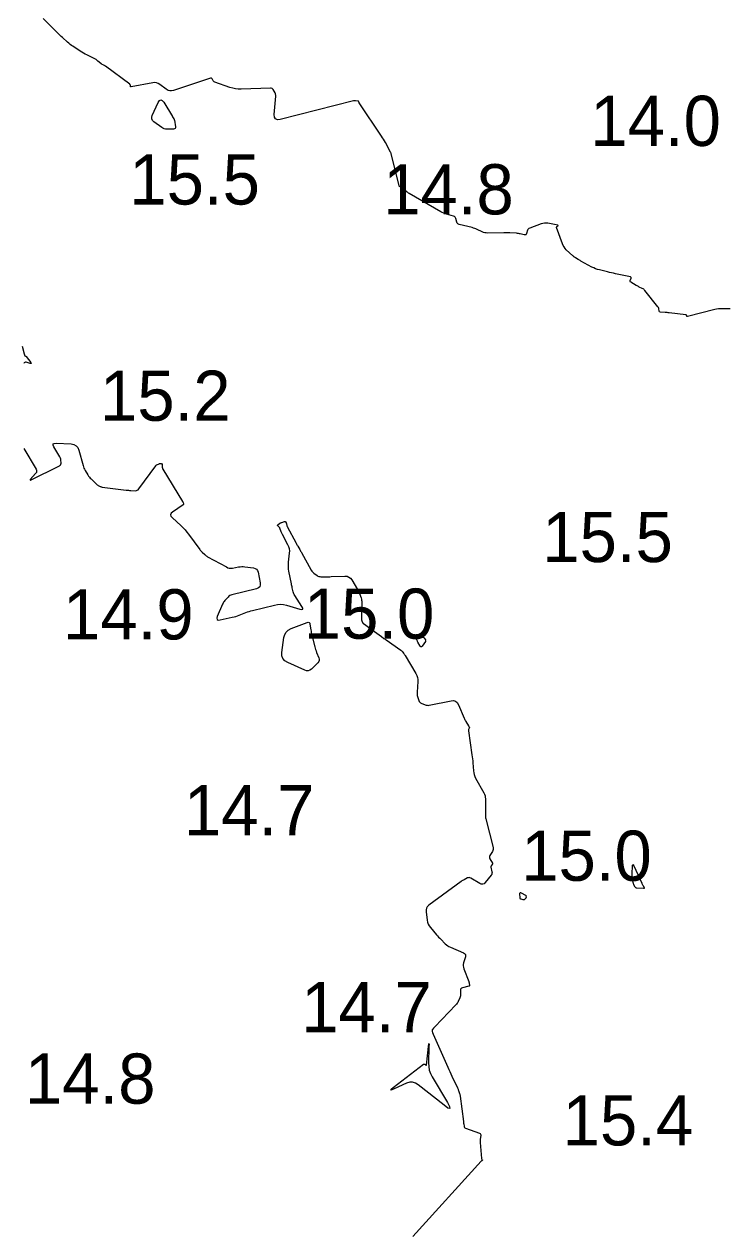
# Model space of a CAD drawing. Extents: x 1023796 to 1112670, y 656573 to 837340.
# Drawn here: x 1101375.4 to 1101445.5, y 687767.2 to 687887.5 of the extents above; entities that cross this region are included whole.
import ezdxf

# ---------------------------------------------------------------- set-up
doc = ezdxf.new("R2010")
doc.units = 0
doc.layers.add('V-CHAN-CONT-15FT', color=7, linetype='Continuous')
doc.layers.add('V-TOPO-SOUN', color=7, linetype='Continuous')

msp = doc.modelspace()

# ---------------------------------------------------------------- linework, layer by layer
at = {"layer": 'V-CHAN-CONT-15FT'}
for points in [[(1101445.7, 687859.1), (1101444.93, 687859.12), (1101444.74, 687859.12), (1101444.55, 687859.11), (1101444.36, 687859.08), (1101444.17, 687859.04), (1101441.45, 687858.35), (1101441.43, 687858.35), (1101441.41, 687858.35), (1101441.39, 687858.36), (1101441.38, 687858.38), (1101441.35, 687858.47), (1101441.34, 687858.49), (1101441.32, 687858.51), (1101441.3, 687858.52), (1101441.28, 687858.52), (1101439.65, 687858.71), (1101439.55, 687858.72), (1101439.45, 687858.74), (1101439.35, 687858.75), (1101439.25, 687858.75), (1101438.75, 687858.8), (1101438.7, 687858.81), (1101438.66, 687858.83), (1101438.64, 687858.87), (1101438.63, 687858.92), (1101438.6, 687859.13), (1101438.59, 687859.19), (1101438.57, 687859.24), (1101438.54, 687859.28), (1101438.51, 687859.33), (1101437.21, 687860.95), (1101437.16, 687861.01), (1101437.1, 687861.07), (1101437.03, 687861.11), (1101436.96, 687861.15), (1101436.66, 687861.29), (1101436.58, 687861.33), (1101436.51, 687861.37), (1101436.44, 687861.41), (1101436.36, 687861.45), (1101435.82, 687861.76), (1101435.78, 687861.79), (1101435.75, 687861.83), (1101435.75, 687861.88), (1101435.76, 687861.93), (1101435.85, 687862.16), (1101435.86, 687862.21), (1101435.85, 687862.25), (1101435.82, 687862.28), (1101435.77, 687862.29), (1101434.28, 687862.61), (1101434.08, 687862.66), (1101433.88, 687862.7), (1101433.68, 687862.75), (1101433.48, 687862.79), (1101432.69, 687862.99), (1101432.5, 687863.04), (1101432.31, 687863.11), (1101432.12, 687863.19), (1101431.94, 687863.28), (1101430.84, 687863.88), (1101430.77, 687863.92), (1101430.7, 687863.96), (1101430.63, 687864), (1101430.56, 687864.04), (1101430.29, 687864.21), (1101430.22, 687864.25), (1101430.15, 687864.3), (1101430.09, 687864.35), (1101430.03, 687864.4), (1101429.39, 687865.01), (1101429.27, 687865.14), (1101429.17, 687865.28), (1101429.08, 687865.42), (1101429.01, 687865.58), (1101428.42, 687867.21), (1101428.42, 687867.24), (1101428.42, 687867.27), (1101428.43, 687867.29), (1101428.45, 687867.31), (1101428.55, 687867.39), (1101428.57, 687867.41), (1101428.57, 687867.43), (1101428.56, 687867.44), (1101428.53, 687867.45), (1101427.56, 687867.64), (1101427.39, 687867.66), (1101427.22, 687867.66), (1101427.05, 687867.63), (1101426.88, 687867.59), (1101425.74, 687867.17), (1101425.67, 687867.13), (1101425.61, 687867.08), (1101425.56, 687867.02), (1101425.53, 687866.94), (1101425.42, 687866.61), (1101425.39, 687866.54), (1101425.34, 687866.49), (1101425.28, 687866.48), (1101425.2, 687866.48), (1101424.8, 687866.58), (1101424.71, 687866.6), (1101424.61, 687866.61), (1101424.52, 687866.63), (1101424.42, 687866.64), (1101423.75, 687866.68), (1101423.61, 687866.69), (1101423.47, 687866.69), (1101423.32, 687866.69), (1101423.18, 687866.69), (1101421.54, 687866.67), (1101421.4, 687866.68), (1101421.27, 687866.7), (1101421.14, 687866.73), (1101421.01, 687866.79), (1101420.52, 687867.02), (1101420.39, 687867.08), (1101420.27, 687867.13), (1101420.14, 687867.17), (1101420.01, 687867.21), (1101418.73, 687867.52), (1101418.64, 687867.55), (1101418.58, 687867.6), (1101418.53, 687867.66), (1101418.49, 687867.75), (1101418.39, 687868.11), (1101418.36, 687868.19), (1101418.31, 687868.26), (1101418.24, 687868.31), (1101418.16, 687868.35), (1101417.46, 687868.54), (1101417.31, 687868.59), (1101417.17, 687868.64), (1101417.03, 687868.71), (1101416.9, 687868.78), (1101413.74, 687870.6), (1101413.67, 687870.64), (1101413.62, 687870.68), (1101413.56, 687870.73), (1101413.51, 687870.78), (1101413.31, 687871), (1101413.26, 687871.05), (1101413.21, 687871.08), (1101413.16, 687871.12), (1101413.1, 687871.14), (1101412.87, 687871.24), (1101412.82, 687871.27), (1101412.77, 687871.31), (1101412.74, 687871.35), (1101412.72, 687871.41), (1101411.9, 687874.69), (1101411.9, 687874.69), (1101411.9, 687874.7), (1101411.89, 687874.7), (1101411.89, 687874.7), (1101411.88, 687874.72), (1101411.88, 687874.73), (1101411.37, 687875.69), (1101411.28, 687875.85), (1101411.19, 687876.01), (1101411.09, 687876.17), (1101410.99, 687876.32), (1101408.76, 687879.66), (1101408.75, 687879.67), (1101408.75, 687879.69), (1101408.74, 687879.7), (1101408.73, 687879.71), (1101408.71, 687879.77), (1101408.71, 687879.78), (1101408.7, 687879.79), (1101408.69, 687879.79), (1101408.67, 687879.8), (1101408.4, 687879.84), (1101408.35, 687879.84), (1101408.3, 687879.84), (1101408.25, 687879.84), (1101408.2, 687879.83), (1101400.88, 687877.99), (1101400.6, 687877.96), (1101400.41, 687878.04), (1101400.3, 687878.21), (1101400.29, 687878.49), (1101400.44, 687880.31), (1101400.44, 687880.4), (1101400.43, 687880.48), (1101400.41, 687880.57), (1101400.37, 687880.65), (1101400.18, 687880.96), (1101400.13, 687881.03), (1101400.07, 687881.08), (1101399.99, 687881.1), (1101399.91, 687881.11), (1101396.99, 687881), (1101396.71, 687881.01), (1101396.43, 687881.04), (1101396.15, 687881.09), (1101395.88, 687881.18), (1101394.37, 687881.72), (1101394.32, 687881.74), (1101394.28, 687881.77), (1101394.24, 687881.8), (1101394.21, 687881.85), (1101394.09, 687882.03), (1101394.06, 687882.07), (1101394.03, 687882.09), (1101393.98, 687882.1), (1101393.93, 687882.09), (1101390.25, 687880.87), (1101390.06, 687880.83), (1101389.88, 687880.84), (1101389.71, 687880.89), (1101389.54, 687880.99), (1101388.9, 687881.48), (1101388.73, 687881.58), (1101388.56, 687881.64), (1101388.38, 687881.66), (1101388.18, 687881.64), (1101386.05, 687881.23), (1101386.02, 687881.23), (1101386, 687881.23), (1101385.98, 687881.25), (1101385.98, 687881.28), (1101385.96, 687881.4), (1101385.95, 687881.43), (1101385.94, 687881.45), (1101385.92, 687881.47), (1101385.9, 687881.49), (1101383.47, 687883.31), (1101383.43, 687883.33), (1101383.39, 687883.36), (1101383.36, 687883.38), (1101383.32, 687883.4), (1101383.16, 687883.47), (1101383.12, 687883.49), (1101383.08, 687883.52), (1101383.05, 687883.54), (1101383.01, 687883.57), (1101382.73, 687883.81), (1101382.66, 687883.86), (1101382.6, 687883.91), (1101382.54, 687883.95), (1101382.47, 687883.99), (1101381.62, 687884.43), (1101381.45, 687884.51), (1101381.29, 687884.6), (1101381.13, 687884.7), (1101380.97, 687884.8), (1101380.22, 687885.28), (1101380.08, 687885.37), (1101379.95, 687885.47), (1101379.82, 687885.58), (1101379.69, 687885.69), (1101379.2, 687886.14), (1101379.07, 687886.26), (1101378.95, 687886.37), (1101378.83, 687886.49), (1101378.71, 687886.61), (1101377.26, 687888.04)], [(1101375.18, 687855.4), (1101375.38, 687854.64), (1101375.39, 687854.62), (1101375.39, 687854.6), (1101375.4, 687854.58), (1101375.4, 687854.56), (1101375.42, 687854.48), (1101375.43, 687854.46), (1101375.43, 687854.45), (1101375.44, 687854.44), (1101375.46, 687854.43), (1101375.52, 687854.4), (1101375.53, 687854.4), (1101375.55, 687854.39), (1101375.56, 687854.38), (1101375.57, 687854.36), (1101376.03, 687853.77), (1101376.07, 687853.71), (1101376.07, 687853.67), (1101376.04, 687853.66), (1101375.96, 687853.68), (1101375.59, 687853.79), (1101375.51, 687853.8), (1101375.44, 687853.78), (1101375.39, 687853.74), (1101375.35, 687853.66)], [(1101375.33, 687845.19), (1101376.56, 687843.14), (1101376.61, 687843.03), (1101376.62, 687842.91), (1101376.59, 687842.8), (1101376.52, 687842.7), (1101375.97, 687842.1), (1101375.97, 687842.09), (1101375.96, 687842.08), (1101375.96, 687842.08), (1101375.97, 687842.07), (1101375.99, 687842.04), (1101375.99, 687842.03), (1101376, 687842.03), (1101376, 687842.03), (1101376.01, 687842.03), (1101378.91, 687843.48), (1101378.97, 687843.53), (1101379.02, 687843.58), (1101379.04, 687843.65), (1101379.05, 687843.73), (1101379.03, 687844.06), (1101379.02, 687844.14), (1101379.01, 687844.22), (1101378.98, 687844.3), (1101378.94, 687844.37), (1101378.34, 687845.37), (1101378.27, 687845.53), (1101378.28, 687845.65), (1101378.37, 687845.71), (1101378.55, 687845.73), (1101380.05, 687845.66), (1101380.33, 687845.61), (1101380.55, 687845.48), (1101380.72, 687845.29), (1101380.83, 687845.03), (1101381.25, 687843.49), (1101381.29, 687843.36), (1101381.33, 687843.24), (1101381.39, 687843.13), (1101381.45, 687843.01), (1101381.73, 687842.56), (1101381.8, 687842.45), (1101381.88, 687842.35), (1101381.96, 687842.25), (1101382.05, 687842.16), (1101382.58, 687841.64), (1101382.62, 687841.6), (1101382.66, 687841.57), (1101382.71, 687841.54), (1101382.75, 687841.52), (1101382.94, 687841.42), (1101382.99, 687841.4), (1101383.04, 687841.38), (1101383.09, 687841.37), (1101383.14, 687841.36), (1101385.54, 687841.06), (1101385.65, 687841.04), (1101385.76, 687841.03), (1101385.88, 687841.02), (1101385.99, 687841.02), (1101386.45, 687840.99), (1101386.56, 687841), (1101386.65, 687841.03), (1101386.74, 687841.09), (1101386.81, 687841.17), (1101388.48, 687843.48), (1101388.51, 687843.51), (1101388.54, 687843.54), (1101388.57, 687843.56), (1101388.61, 687843.58), (1101388.81, 687843.67), (1101388.83, 687843.68), (1101388.85, 687843.69), (1101388.87, 687843.69), (1101388.9, 687843.7), (1101388.99, 687843.72), (1101389.01, 687843.72), (1101389.03, 687843.71), (1101389.04, 687843.7), (1101389.05, 687843.69), (1101389.11, 687843.59), (1101389.13, 687843.56), (1101389.14, 687843.54), (1101389.14, 687843.51), (1101389.14, 687843.48), (1101389.14, 687843.3), (1101389.15, 687843.26), (1101389.16, 687843.22), (1101389.17, 687843.18), (1101389.19, 687843.14), (1101391.15, 687839.93), (1101391.17, 687839.9), (1101391.18, 687839.87), (1101391.2, 687839.84), (1101391.21, 687839.81), (1101391.24, 687839.69), (1101391.25, 687839.66), (1101391.24, 687839.63), (1101391.23, 687839.61), (1101391.21, 687839.59), (1101390.16, 687838.87), (1101390.02, 687838.74), (1101389.97, 687838.6), (1101390, 687838.46), (1101390.12, 687838.31), (1101391.02, 687837.48), (1101391.22, 687837.28), (1101391.41, 687837.08), (1101391.59, 687836.87), (1101391.76, 687836.65), (1101392.87, 687835.13), (1101392.92, 687835.06), (1101392.98, 687834.99), (1101393.04, 687834.93), (1101393.1, 687834.87), (1101393.36, 687834.62), (1101393.43, 687834.56), (1101393.5, 687834.51), (1101393.57, 687834.46), (1101393.65, 687834.41), (1101395.53, 687833.39), (1101395.67, 687833.32), (1101395.81, 687833.29), (1101395.96, 687833.27), (1101396.12, 687833.29), (1101396.74, 687833.4), (1101396.89, 687833.42), (1101397.05, 687833.43), (1101397.21, 687833.43), (1101397.36, 687833.41), (1101398.22, 687833.3), (1101398.39, 687833.25), (1101398.53, 687833.16), (1101398.63, 687833.03), (1101398.68, 687832.86), (1101398.89, 687831.82), (1101398.9, 687831.6), (1101398.84, 687831.43), (1101398.71, 687831.3), (1101398.51, 687831.22), (1101396.07, 687830.62), (1101395.96, 687830.59), (1101395.86, 687830.54), (1101395.77, 687830.47), (1101395.69, 687830.39), (1101395.38, 687830.05), (1101395.31, 687829.96), (1101395.25, 687829.87), (1101395.19, 687829.77), (1101395.14, 687829.67), (1101394.62, 687828.47), (1101394.56, 687828.28), (1101394.59, 687828.15), (1101394.71, 687828.1), (1101394.91, 687828.12), (1101396.11, 687828.38), (1101396.29, 687828.42), (1101396.46, 687828.47), (1101396.62, 687828.53), (1101396.79, 687828.59), (1101397.45, 687828.85), (1101397.61, 687828.91), (1101397.78, 687828.97), (1101397.95, 687829.02), (1101398.12, 687829.06), (1101400.3, 687829.6), (1101400.6, 687829.65), (1101400.91, 687829.67), (1101401.21, 687829.64), (1101401.51, 687829.57), (1101402.83, 687829.18), (1101403.03, 687829.14), (1101403.13, 687829.18), (1101403.13, 687829.28), (1101403.04, 687829.46), (1101402.35, 687830.55), (1101402.29, 687830.64), (1101402.25, 687830.73), (1101402.22, 687830.82), (1101402.19, 687830.92), (1101402.09, 687831.31), (1101402.07, 687831.41), (1101402.05, 687831.51), (1101402.02, 687831.6), (1101402, 687831.7), (1101401.76, 687832.97), (1101401.72, 687833.19), (1101401.71, 687833.42), (1101401.7, 687833.64), (1101401.72, 687833.86), (1101401.82, 687834.77), (1101401.83, 687834.99), (1101401.8, 687835.2), (1101401.75, 687835.4), (1101401.66, 687835.6), (1101401.11, 687836.63), (1101401.07, 687836.7), (1101401.04, 687836.76), (1101401.01, 687836.84), (1101400.98, 687836.91), (1101400.85, 687837.26), (1101400.84, 687837.3), (1101400.82, 687837.33), (1101400.79, 687837.36), (1101400.76, 687837.39), (1101400.64, 687837.5), (1101400.61, 687837.52), (1101400.61, 687837.55), (1101400.62, 687837.57), (1101400.64, 687837.6), (1101400.85, 687837.75), (1101400.9, 687837.78), (1101400.95, 687837.8), (1101401, 687837.83), (1101401.05, 687837.84), (1101401.32, 687837.92), (1101401.34, 687837.92), (1101401.37, 687837.92), (1101401.39, 687837.91), (1101401.4, 687837.89), (1101401.47, 687837.79), (1101401.48, 687837.76), (1101401.49, 687837.74), (1101401.5, 687837.71), (1101401.51, 687837.68), (1101401.54, 687837.54), (1101401.54, 687837.51), (1101401.55, 687837.48), (1101401.57, 687837.44), (1101401.58, 687837.41), (1101402.46, 687835.77), (1101402.51, 687835.69), (1101402.55, 687835.61), (1101402.6, 687835.53), (1101402.64, 687835.45), (1101402.83, 687835.14), (1101402.87, 687835.06), (1101402.92, 687834.98), (1101402.96, 687834.9), (1101403.01, 687834.82), (1101403.97, 687833.07), (1101404.03, 687832.99), (1101404.09, 687832.91), (1101404.16, 687832.84), (1101404.23, 687832.78), (1101404.56, 687832.54), (1101404.64, 687832.49), (1101404.73, 687832.45), (1101404.82, 687832.43), (1101404.92, 687832.42), (1101405.47, 687832.42), (1101405.59, 687832.42), (1101405.72, 687832.42), (1101405.84, 687832.42), (1101405.97, 687832.43), (1101407.32, 687832.48), (1101407.54, 687832.46), (1101407.72, 687832.39), (1101407.88, 687832.28), (1101408.01, 687832.11), (1101408.6, 687831.15), (1101408.65, 687831.05), (1101408.7, 687830.95), (1101408.75, 687830.85), (1101408.79, 687830.74), (1101408.94, 687830.31), (1101408.98, 687830.2), (1101409, 687830.09), (1101409.01, 687829.98), (1101409.02, 687829.87), (1101408.99, 687828.17), (1101409, 687828.13), (1101409, 687828.09), (1101409.01, 687828.05), (1101409.03, 687828.01), (1101409.09, 687827.87), (1101409.11, 687827.83), (1101409.13, 687827.8), (1101409.16, 687827.77), (1101409.19, 687827.75), (1101410.51, 687826.78), (1101410.74, 687826.62), (1101410.98, 687826.45), (1101411.21, 687826.28), (1101411.44, 687826.12), (1101412.89, 687825.11), (1101412.93, 687825.07), (1101412.98, 687825.03), (1101413.02, 687824.99), (1101413.06, 687824.94), (1101413.2, 687824.76), (1101413.23, 687824.71), (1101413.27, 687824.66), (1101413.3, 687824.61), (1101413.33, 687824.56), (1101414.4, 687822.77), (1101414.49, 687822.58), (1101414.55, 687822.39), (1101414.58, 687822.19), (1101414.59, 687821.98), (1101414.52, 687820.92), (1101414.52, 687820.81), (1101414.52, 687820.71), (1101414.54, 687820.6), (1101414.57, 687820.5), (1101414.69, 687820.09), (1101414.73, 687820), (1101414.78, 687819.92), (1101414.86, 687819.86), (1101414.94, 687819.81), (1101415.32, 687819.65), (1101415.42, 687819.62), (1101415.51, 687819.61), (1101415.61, 687819.6), (1101415.71, 687819.62), (1101417.91, 687820.06), (1101418.15, 687820.07), (1101418.36, 687820.01), (1101418.52, 687819.88), (1101418.65, 687819.67), (1101419.21, 687818.34), (1101419.25, 687818.25), (1101419.29, 687818.17), (1101419.34, 687818.09), (1101419.38, 687818), (1101419.65, 687817.55), (1101419.66, 687817.54), (1101419.67, 687817.52), (1101419.68, 687817.51), (1101419.69, 687817.49), (1101419.72, 687817.44), (1101419.73, 687817.42), (1101419.74, 687817.41), (1101419.73, 687817.39), (1101419.73, 687817.38), (1101419.65, 687817.2), (1101419.64, 687817.16), (1101419.63, 687817.13), (1101419.63, 687817.09), (1101419.63, 687817.05), (1101419.99, 687814.67), (1101420.02, 687814.47), (1101420.04, 687814.27), (1101420.06, 687814.08), (1101420.08, 687813.88), (1101420.13, 687813.08), (1101420.16, 687812.89), (1101420.2, 687812.7), (1101420.27, 687812.52), (1101420.35, 687812.34), (1101421.17, 687810.9), (1101421.24, 687810.76), (1101421.29, 687810.6), (1101421.32, 687810.44), (1101421.33, 687810.28), (1101421.34, 687809.47), (1101421.34, 687809.37), (1101421.34, 687809.27), (1101421.34, 687809.17), (1101421.33, 687809.08), (1101421.33, 687808.69), (1101421.33, 687808.59), (1101421.33, 687808.5), (1101421.35, 687808.4), (1101421.37, 687808.31), (1101422.09, 687805.44), (1101422.11, 687805.34), (1101422.11, 687805.23), (1101422.08, 687805.13), (1101422.03, 687805.04), (1101421.77, 687804.63), (1101421.73, 687804.55), (1101421.72, 687804.47), (1101421.73, 687804.39), (1101421.77, 687804.31), (1101422.02, 687803.89), (1101422.03, 687803.86), (1101422.04, 687803.82), (1101422.03, 687803.79), (1101422.01, 687803.75), (1101421.91, 687803.62), (1101421.89, 687803.58), (1101421.87, 687803.54), (1101421.87, 687803.51), (1101421.88, 687803.47), (1101421.98, 687803.01), (1101421.99, 687802.93), (1101421.98, 687802.84), (1101421.96, 687802.76), (1101421.91, 687802.69), (1101421.32, 687801.94), (1101421.2, 687801.83), (1101421.06, 687801.77), (1101420.92, 687801.78), (1101420.76, 687801.84), (1101419.86, 687802.39), (1101419.78, 687802.43), (1101419.7, 687802.44), (1101419.62, 687802.43), (1101419.54, 687802.4), (1101419.22, 687802.23), (1101419.14, 687802.19), (1101419.06, 687802.14), (1101418.99, 687802.1), (1101418.91, 687802.04), (1101415.69, 687799.68), (1101415.54, 687799.54), (1101415.45, 687799.39), (1101415.41, 687799.22), (1101415.41, 687799.02), (1101415.53, 687798.19), (1101415.57, 687797.99), (1101415.64, 687797.81), (1101415.73, 687797.63), (1101415.86, 687797.46), (1101416.47, 687796.75), (1101416.57, 687796.63), (1101416.67, 687796.51), (1101416.78, 687796.4), (1101416.89, 687796.29), (1101417.33, 687795.84), (1101417.45, 687795.73), (1101417.57, 687795.64), (1101417.7, 687795.56), (1101417.84, 687795.49), (1101419.14, 687794.95), (1101419.26, 687794.88), (1101419.33, 687794.79), (1101419.36, 687794.67), (1101419.34, 687794.53), (1101419.15, 687793.94), (1101419.12, 687793.79), (1101419.11, 687793.64), (1101419.13, 687793.5), (1101419.18, 687793.35), (1101419.68, 687792.07), (1101419.69, 687792.03), (1101419.7, 687791.99), (1101419.71, 687791.95), (1101419.72, 687791.9), (1101419.74, 687791.73), (1101419.74, 687791.69), (1101419.73, 687791.66), (1101419.7, 687791.63), (1101419.67, 687791.62), (1101419.04, 687791.46), (1101418.95, 687791.43), (1101418.9, 687791.38), (1101418.86, 687791.31), (1101418.85, 687791.22), (1101418.86, 687790.83), (1101418.86, 687790.73), (1101418.85, 687790.64), (1101418.82, 687790.55), (1101418.79, 687790.46), (1101418.61, 687790.09), (1101418.57, 687790), (1101418.51, 687789.91), (1101418.45, 687789.84), (1101418.39, 687789.76), (1101416.28, 687787.56), (1101416.25, 687787.53), (1101416.22, 687787.5), (1101416.19, 687787.47), (1101416.16, 687787.43), (1101416.06, 687787.29), (1101416.04, 687787.26), (1101416.02, 687787.22), (1101416.02, 687787.18), (1101416.03, 687787.14), (1101416.07, 687786.98), (1101416.08, 687786.94), (1101416.09, 687786.9), (1101416.11, 687786.86), (1101416.12, 687786.82), (1101417.59, 687783.54), (1101417.69, 687783.32), (1101417.79, 687783.1), (1101417.89, 687782.88), (1101417.99, 687782.66), (1101418.54, 687781.48), (1101418.57, 687781.41), (1101418.6, 687781.35), (1101418.63, 687781.28), (1101418.65, 687781.21), (1101418.75, 687780.94), (1101418.77, 687780.87), (1101418.79, 687780.8), (1101418.81, 687780.73), (1101418.82, 687780.66), (1101419.13, 687778.13), (1101419.14, 687778.07), (1101419.15, 687778.01), (1101419.16, 687777.95), (1101419.17, 687777.89), (1101419.21, 687777.65), (1101419.22, 687777.59), (1101419.25, 687777.54), (1101419.29, 687777.51), (1101419.34, 687777.48), (1101420.73, 687776.97), (1101420.8, 687776.94), (1101420.85, 687776.88), (1101420.88, 687776.82), (1101420.87, 687776.74), (1101420.82, 687776.38), (1101420.81, 687776.29), (1101420.81, 687776.2), (1101420.81, 687776.11), (1101420.81, 687776.03), (1101420.94, 687774.44), (1101420.95, 687774.42), (1101420.95, 687774.4), (1101420.96, 687774.39), (1101420.97, 687774.37), (1101421.02, 687774.31), (1101421.03, 687774.3), (1101421.03, 687774.29), (1101421.03, 687774.28), (1101421.02, 687774.26), (1101420.96, 687774.22), (1101420.95, 687774.21), (1101420.94, 687774.2), (1101420.93, 687774.19), (1101420.91, 687774.17), (1101414.11, 687766.67)]]:
    msp.add_lwpolyline(points, dxfattribs=at)
for points in [[(1101390.32, 687877.98), (1101390.33, 687877.95), (1101390.34, 687877.92), (1101390.45, 687877.26), (1101390.45, 687877.16), (1101390.42, 687877.08), (1101390.35, 687877.04), (1101390.24, 687877.02), (1101389.61, 687877.02), (1101389.47, 687877.03), (1101389.33, 687877.06), (1101389.2, 687877.12), (1101389.08, 687877.19), (1101388.31, 687877.76), (1101388.17, 687877.9), (1101388.1, 687878.05), (1101388.09, 687878.21), (1101388.14, 687878.39), (1101388.73, 687879.67), (1101388.86, 687879.87), (1101388.99, 687879.94), (1101389.13, 687879.88), (1101389.28, 687879.7), (1101390.15, 687878.27), (1101390.17, 687878.24), (1101390.19, 687878.22), (1101390.2, 687878.19), (1101390.22, 687878.16), (1101390.29, 687878.04), (1101390.31, 687878.01)], [(1101404.41, 687825.16), (1101404.46, 687825.02), (1101404.51, 687824.88), (1101404.74, 687824.33), (1101404.77, 687824.2), (1101404.77, 687824.08), (1101404.72, 687823.96), (1101404.64, 687823.85), (1101403.99, 687823.22), (1101403.84, 687823.1), (1101403.68, 687823.05), (1101403.51, 687823.05), (1101403.34, 687823.1), (1101401.63, 687823.87), (1101401.34, 687824.04), (1101401.16, 687824.26), (1101401.06, 687824.54), (1101401.06, 687824.87), (1101401.26, 687826.36), (1101401.34, 687826.66), (1101401.48, 687826.91), (1101401.69, 687827.11), (1101401.97, 687827.25), (1101403.56, 687827.86), (1101403.67, 687827.88), (1101403.76, 687827.86), (1101403.82, 687827.8), (1101403.85, 687827.68), (1101403.93, 687827.13), (1101403.96, 687827), (1101403.98, 687826.86), (1101404.01, 687826.73), (1101404.04, 687826.59), (1101404.33, 687825.44), (1101404.36, 687825.3)], [(1101414.86, 687826.49), (1101414.91, 687826.48), (1101414.95, 687826.46), (1101415.15, 687826.38), (1101415.19, 687826.36), (1101415.22, 687826.34), (1101415.25, 687826.31), (1101415.27, 687826.28), (1101415.36, 687826.13), (1101415.37, 687826.09), (1101415.38, 687826.05), (1101415.37, 687826.02), (1101415.35, 687825.98), (1101415.04, 687825.5), (1101414.99, 687825.44), (1101414.94, 687825.42), (1101414.89, 687825.44), (1101414.84, 687825.5), (1101414.6, 687825.91), (1101414.57, 687825.96), (1101414.55, 687826), (1101414.53, 687826.05), (1101414.5, 687826.11), (1101414.42, 687826.31), (1101414.41, 687826.36), (1101414.42, 687826.39), (1101414.44, 687826.42), (1101414.49, 687826.43), (1101414.76, 687826.48), (1101414.81, 687826.49)], [(1101436.95, 687801.79), (1101436.98, 687801.73), (1101437.01, 687801.68), (1101437.14, 687801.46), (1101437.16, 687801.41), (1101437.16, 687801.38), (1101437.13, 687801.36), (1101437.08, 687801.35), (1101436.43, 687801.39), (1101436.38, 687801.4), (1101436.33, 687801.42), (1101436.29, 687801.46), (1101436.25, 687801.5), (1101436.13, 687801.71), (1101436.11, 687801.76), (1101436.08, 687801.81), (1101436.07, 687801.87), (1101436.05, 687801.93), (1101435.97, 687802.43), (1101435.95, 687802.53), (1101435.95, 687802.64), (1101435.94, 687802.74), (1101435.94, 687802.85), (1101435.97, 687803.57), (1101435.99, 687803.69), (1101436.01, 687803.74), (1101436.06, 687803.71), (1101436.11, 687803.6), (1101436.9, 687801.9), (1101436.92, 687801.84)], [(1101425.16, 687800.21), (1101425.12, 687800.21), (1101425.08, 687800.22), (1101424.89, 687800.28), (1101424.84, 687800.3), (1101424.81, 687800.33), (1101424.79, 687800.37), (1101424.79, 687800.41), (1101424.75, 687800.83), (1101424.76, 687800.9), (1101424.78, 687800.94), (1101424.83, 687800.94), (1101424.89, 687800.92), (1101425.32, 687800.7), (1101425.34, 687800.68), (1101425.36, 687800.66), (1101425.37, 687800.64), (1101425.37, 687800.61), (1101425.38, 687800.5), (1101425.38, 687800.47), (1101425.37, 687800.45), (1101425.36, 687800.42), (1101425.34, 687800.4), (1101425.22, 687800.25), (1101425.19, 687800.23)], [(1101414.08, 687782.05), (1101413.79, 687782.05), (1101413.48, 687781.95), (1101412.23, 687781.38), (1101411.99, 687781.28), (1101411.9, 687781.27), (1101411.95, 687781.35), (1101412.15, 687781.51), (1101415.17, 687783.84), (1101415.2, 687783.86), (1101415.22, 687783.86), (1101415.25, 687783.86), (1101415.28, 687783.84), (1101415.38, 687783.74), (1101415.41, 687783.72), (1101415.43, 687783.72), (1101415.44, 687783.73), (1101415.45, 687783.76), (1101415.65, 687785.6), (1101415.68, 687785.83), (1101415.7, 687785.91), (1101415.71, 687785.83), (1101415.7, 687785.59), (1101415.66, 687783.98), (1101415.68, 687783.62), (1101415.74, 687783.26), (1101415.86, 687782.92), (1101416.02, 687782.59), (1101417.55, 687780.04), (1101417.76, 687779.62), (1101417.78, 687779.43), (1101417.6, 687779.47), (1101417.21, 687779.75), (1101414.64, 687781.8), (1101414.37, 687781.97)]]:
    msp.add_lwpolyline(points, close=True, dxfattribs=at)

# ---------------------------------------------------------------- texts
at = {"layer": 'V-TOPO-SOUN'}
for s, p in [('14.0 ', (1101431.78, 687875.35)), ('15.5 ', (1101385.85, 687869.51)), ('14.8 ', (1101411.14, 687868.53)), ('15.2 ', (1101382.93, 687847.96)), ('15.5 ', (1101426.99, 687833.88)), ('14.9 ', (1101379.25, 687826.17)), ('15.0 ', (1101403.23, 687826.24)), ('14.7 ', (1101391.29, 687806.65)), ('15.0 ', (1101424.89, 687802.12)), ('14.7 ', (1101402.97, 687787.03)), ('14.8 ', (1101375.45, 687779.91)), ('15.4 ', (1101429.02, 687775.75))]:
    msp.add_text(s, height=5, dxfattribs=at).set_placement(p)

doc.saveas('drawing.dxf')
